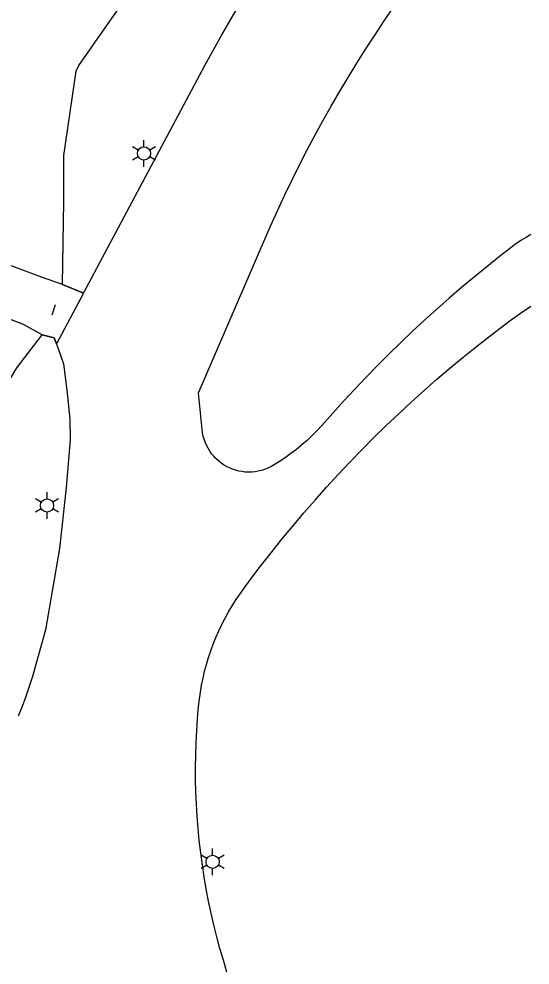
# Model space of a CAD drawing. Extents: x 122462 to 123306, y 485548 to 486417.
# Drawn here: x 122963 to 122997.6, y 485829.3 to 485893.5 of the extents above; entities that cross this region are included whole.
import ezdxf

# ---------------------------------------------------------------- set-up
doc = ezdxf.new("R2010")
doc.units = 0
for name, color, linetype in [('Level 19', 7, 'Continuous'), ('Level 23', 7, 'Continuous'), ('Level 50', 7, 'Continuous')]:
    doc.layers.add(name, color=color, linetype=linetype)

msp = doc.modelspace()

# ---------------------------------------------------------------- linework, layer by layer
at = {"layer": 'Level 19'}
for p, q in [((122967.341, 485874.877), (122965.901, 485875.472)), ((122965.199, 485873.397), (122965.435, 485874.101))]:
    msp.add_line(p, q, dxfattribs=at)
for points in [[(122967.341, 485874.877), (122975.598, 485890.37), (122976.154, 485891.396), (122976.723, 485892.415), (122977.306, 485893.425), (122977.903, 485894.428)], [(122997.703, 485878.845), (122997.382, 485878.66), (122997.067, 485878.464), (122996.76, 485878.256), (122996.461, 485878.037), (122995.581, 485877.358), (122994.71, 485876.667), (122993.848, 485875.965), (122992.995, 485875.252), (122992.151, 485874.528), (122991.317, 485873.794), (122990.492, 485873.049), (122989.677, 485872.293), (122988.871, 485871.527), (122988.075, 485870.751), (122987.29, 485869.965), (122986.514, 485869.168), (122985.749, 485868.362), (122984.994, 485867.546), (122984.25, 485866.72), (122983.516, 485865.885), (122983.191, 485865.541), (122982.855, 485865.207), (122982.509, 485864.884), (122982.153, 485864.572), (122981.788, 485864.272), (122981.413, 485863.983), (122981.029, 485863.706), (122980.637, 485863.441), (122980.236, 485863.189), (122980.042, 485863.08), (122979.84, 485862.984), (122979.632, 485862.903), (122979.419, 485862.837), (122979.202, 485862.786), (122978.982, 485862.749), (122978.76, 485862.729), (122978.538, 485862.723), (122978.315, 485862.734), (122978.093, 485862.759), (122977.874, 485862.801), (122977.658, 485862.857), (122977.447, 485862.928), (122977.241, 485863.014), (122977.042, 485863.114), (122976.85, 485863.227), (122976.666, 485863.354), (122976.492, 485863.493), (122976.328, 485863.644), (122976.175, 485863.806), (122976.033, 485863.978), (122975.904, 485864.16), (122975.788, 485864.35), (122975.685, 485864.548), (122975.596, 485864.752), (122975.522, 485864.962), (122975.462, 485865.177), (122975.418, 485865.396), (122975.389, 485865.617), (122975.15, 485868.101), (122979.568, 485878.386), (122980.024, 485879.43), (122980.494, 485880.468), (122980.976, 485881.5), (122981.472, 485882.526), (122981.98, 485883.546), (122982.502, 485884.559), (122983.036, 485885.566), (122983.582, 485886.566), (122984.141, 485887.558), (122984.713, 485888.544), (122985.297, 485889.522), (122985.894, 485890.493), (122986.502, 485891.456), (122987.123, 485892.412), (122987.755, 485893.359), (122988.4, 485894.299)], [(122965.901, 485875.472), (122964.489, 485875.951), (122958.598, 485878.158), (122958.485, 485878.21), (122958.38, 485878.275), (122958.283, 485878.352), (122958.197, 485878.441), (122958.123, 485878.54), (122958.061, 485878.648), (122958.013, 485878.762), (122956.66, 485882.639)], [(122964.527, 485872.049), (122963.256, 485872.736), (122956.498, 485875.348), (122956.388, 485875.4), (122956.285, 485875.465), (122956.191, 485875.542), (122956.107, 485875.63), (122956.034, 485875.727), (122955.973, 485875.833), (122955.926, 485875.945), (122953.921, 485881.651)], [(122965.901, 485875.472), (122967.341, 485874.877), (122965.5, 485871.424), (122965.352, 485871.851), (122964.527, 485872.049)], [(122976.384, 485831.188), (122976.183, 485831.994), (122975.997, 485832.802), (122975.827, 485833.614), (122975.671, 485834.429), (122975.53, 485835.247), (122975.404, 485836.067), (122975.293, 485836.889), (122975.198, 485837.714), (122975.117, 485838.539), (122975.052, 485839.366), (122975.002, 485840.195), (122974.967, 485841.024), (122974.947, 485841.853), (122974.942, 485842.683), (122974.953, 485843.513), (122974.979, 485844.342), (122975.02, 485845.171), (122975.076, 485845.998), (122975.148, 485846.825), (122975.201, 485847.307), (122975.269, 485847.787), (122975.352, 485848.264), (122975.449, 485848.739), (122975.56, 485849.211), (122975.685, 485849.679), (122975.825, 485850.143), (122975.978, 485850.603), (122976.146, 485851.058), (122976.327, 485851.507), (122976.522, 485851.951), (122976.73, 485852.389), (122976.951, 485852.82), (122977.185, 485853.244), (122977.432, 485853.661), (122977.691, 485854.071), (122977.963, 485854.472), (122978.654, 485855.41), (122979.357, 485856.338), (122980.073, 485857.257), (122980.801, 485858.167), (122981.541, 485859.066), (122982.294, 485859.955), (122983.058, 485860.834), (122983.834, 485861.702), (122984.622, 485862.56), (122985.421, 485863.408), (122986.232, 485864.244), (122987.054, 485865.069), (122987.887, 485865.883), (122988.731, 485866.686), (122989.586, 485867.477), (122990.451, 485868.257), (122991.327, 485869.025), (122992.213, 485869.781), (122993.11, 485870.525), (122994.016, 485871.257), (122994.932, 485871.976), (122995.61, 485872.499), (122996.296, 485873.011), (122996.991, 485873.511), (122997.694, 485873.999)], [(122964.527, 485872.049), (122965.352, 485871.851), (122965.5, 485871.424)], [(122965.5, 485871.424), (122965.97, 485870.069), (122966.21, 485868.289), (122966.41, 485866.349), (122966.43, 485864.909), (122966.16, 485861.689), (122965.71, 485857.539), (122964.75, 485852.019), (122963.88, 485848.849), (122963.658, 485848.17), (122963.423, 485847.495), (122963.172, 485846.826), (122962.908, 485846.162)], [(122977.073, 485828.797), (122976.829, 485829.59), (122976.599, 485830.387), (122976.384, 485831.188)]]:
    msp.add_lwpolyline(points, dxfattribs=at)
at = {"layer": 'Level 23'}
for points in [[(122965.901, 485875.472), (122966, 485881.109), (122966.01, 485884.209), (122966.83, 485889.949), (122967.02, 485890.329), (122982.36, 485912.269), (122989.46, 485919.619), (122987.734, 485924.551)], [(122942.556, 485849.532), (122951.892, 485851.547), (122955.79, 485858.019), (122962.8, 485869.809), (122964.527, 485872.049)]]:
    msp.add_lwpolyline(points, dxfattribs=at)
at = {"layer": 'Level 50'}
for p, q in [((122971.05, 485884.584), (122970.66, 485884.809)), ((122971.44, 485884.809), (122971.44, 485885.259)), ((122972.219, 485884.809), (122971.829, 485884.584)), ((122971.05, 485884.134), (122970.66, 485883.909)), ((122972.219, 485883.909), (122971.829, 485884.134)), ((122971.44, 485883.459), (122971.44, 485883.909)), ((122964.47, 485860.684), (122964.08, 485860.909)), ((122964.86, 485860.909), (122964.86, 485861.359)), ((122965.639, 485860.909), (122965.249, 485860.684)), ((122964.47, 485860.234), (122964.08, 485860.009)), ((122964.86, 485859.559), (122964.86, 485860.009)), ((122965.639, 485860.009), (122965.249, 485860.234)), ((122976.101, 485836.723), (122976.101, 485837.173)), ((122975.711, 485836.498), (122975.321, 485836.723)), ((122976.88, 485836.723), (122976.49, 485836.498)), ((122975.711, 485836.048), (122975.321, 485835.823)), ((122976.88, 485835.823), (122976.49, 485836.048)), ((122976.101, 485835.373), (122976.101, 485835.823))]:
    msp.add_line(p, q, dxfattribs=at)
for centre in [(122971.44, 485884.359), (122964.86, 485860.459), (122976.101, 485836.273)]:
    msp.add_circle(centre, 0.45, dxfattribs=at)

doc.saveas('drawing.dxf')
